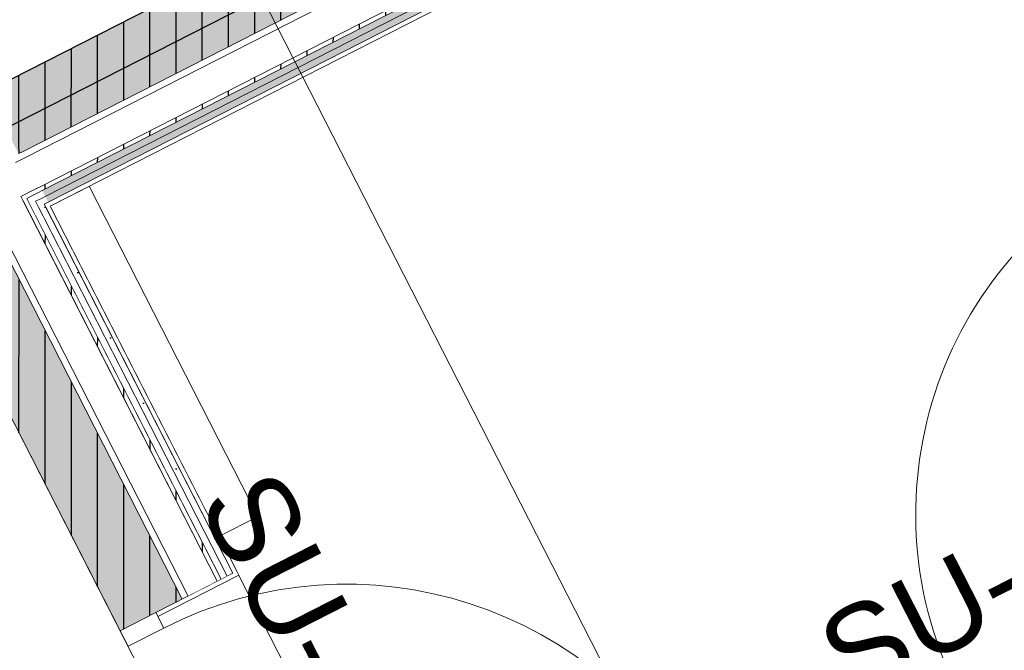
# Model space of a CAD drawing. Header units: metres. Extents: x 538891 to 1080079, y 6588829 to 13178720.
# Tile 438 of 656: x 539915.64 to 539917.9, y 6589174.16 to 6589175.6. Entities that reach past the tile are written whole.
import ezdxf

# ---------------------------------------------------------------- set-up
doc = ezdxf.new("R2010")
doc.units = ezdxf.units.M
doc.header["$LTSCALE"] = 0.4
doc.linetypes.add('DASHED', pattern=[52.916667, 26.458333, -26.458333])
doc.linetypes.add('Triple Dashed', pattern=[92.604163, 66.145831, -26.458332])
doc.layers.add('AR', color=7, linetype='Continuous')
doc.styles.add('Arial', font='arial.ttf')
pattern_1 = [(0, (0, 0), (0, 0.075), [1e-05, -0.07499])]
pattern_2 = [(90, (0, 0), (-0.06, 0), [])]

msp = doc.modelspace()

# ---------------------------------------------------------------- hatches: boundary and pattern name
at = {"layer": 'AR', "linetype": 'Continuous', "lineweight": 25, "true_color": 0x848484}
h = msp.add_hatch(dxfattribs=at)
h.set_pattern_fill('PLYWOOD_0001', color=252, style=0, pattern_type=2)
h.set_pattern_definition(pattern_2)
h.paths.add_polyline_path([(539915.6479, 6589175.3019), (539915.5752, 6589175.4444), (539915.5662, 6589175.4399), (539915.639, 6589175.2974)])

# ---------------------------------------------------------------- linework, layer by layer
at = {"layer": 'AR', "color": 9, "linetype": 'Continuous', "lineweight": 9, "true_color": 0xc9c5ab, "flags": 128}
msp.add_lwpolyline([(539917.8947, 6589170.24), (539904.8747, 6589195.7494), (539902.8971, 6589199.6239), (539900.6615, 6589198.4828), (539902.639, 6589194.6083), (539907.6222, 6589184.845), (539915.6591, 6589169.0989)], close=True, dxfattribs=at)
at = {"layer": 'AR', "color": 7, "linetype": 'Continuous', "lineweight": 9, "flags": 128}
for points in [[(539917.8947, 6589170.24), (539904.8747, 6589195.7494), (539902.8971, 6589199.6239), (539900.6615, 6589198.4828), (539902.639, 6589194.6083), (539907.6222, 6589184.845), (539915.6591, 6589169.0989)], [(539920.8392, 6589178.1311), (539919.9526, 6589179.868), (539916.9287, 6589178.3246), (539917.8153, 6589176.5877), (539917.6193, 6589176.4877), (539916.7328, 6589178.2246), (539914.564, 6589177.1176), (539915.4505, 6589175.3807)], [(539922.211, 6589172.8697), (539925.4175, 6589174.5063), (539923.14, 6589178.9686), (539915.7115, 6589175.1772), (539916.5935, 6589173.4493), (539920.4235, 6589175.4041), (539920.8154, 6589175.6041)], [(539915.5841, 6589175.449), (539917.6193, 6589176.4877), (539916.7331, 6589178.2241), (539914.6978, 6589177.1853)]]:
    msp.add_lwpolyline(points, close=True, dxfattribs=at)
at = {"layer": 'AR', "color": 7, "linetype": 'Continuous', "lineweight": 9, "true_color": 0xfdf3d0, "flags": 128}
msp.add_lwpolyline([(539922.211, 6589172.8697), (539925.4175, 6589174.5063), (539923.14, 6589178.9686), (539915.7115, 6589175.1772), (539916.5935, 6589173.4493), (539920.4235, 6589175.4041), (539920.8154, 6589175.6041)], close=True, dxfattribs=at)
at = {"layer": 'AR', "color": 41, "linetype": 'Continuous', "lineweight": 25, "true_color": 0xecd9a6, "flags": 128}
msp.add_lwpolyline([(539915.5841, 6589175.449), (539917.6193, 6589176.4877), (539916.7331, 6589178.2241), (539914.6978, 6589177.1853)], close=True, dxfattribs=at)
at = {"layer": 'AR', "color": 254, "linetype": 'Continuous', "true_color": 0xcccccc}
msp.add_solid([(539915.6479, 6589175.3019), (539915.5752, 6589175.4444), (539915.639, 6589175.2974), (539915.5662, 6589175.4399)], dxfattribs=at)

# ---------------------------------------------------------------- texts
at = {"layer": 'AR', "color": 7, "insert": (539917.4527, 6589174.2144), "char_height": 0.2, "attachment_point": 1, "rotation": 27.0398, "line_spacing_factor": 1.004016, "style": 'Arial'}
msp.add_mtext('SU-147-v', dxfattribs=at)

# ---------------------------------------------------------------- next in the draw order: wipeouts: each hides what was drawn before it
at = {"color": 255, "linetype": 'Continuous', "lineweight": 5}
msp.add_wipeout([(539915.8006, 6589175.2227), (539915.7115, 6589175.1772), (539916.098, 6589174.4201), (539916.187, 6589174.4656)], dxfattribs=at).dxf.layer = 'AR'

# ---------------------------------------------------------------- next in the draw order: linework, layer by layer
at = {"layer": 'AR', "color": 7, "linetype": 'Continuous', "lineweight": 9, "flags": 128}
msp.add_lwpolyline([(539915.8006, 6589175.2227), (539915.7115, 6589175.1772), (539916.098, 6589174.4201), (539916.187, 6589174.4656)], close=True, dxfattribs=at)

# ---------------------------------------------------------------- next in the draw order: wipeouts: each hides what was drawn before it
at = {"color": 255, "linetype": 'Continuous', "lineweight": 5}
msp.add_wipeout([(539915.7115, 6589175.1772), (539915.707, 6589175.1861), (539915.6981, 6589175.1816), (539915.7026, 6589175.1727)], dxfattribs=at).dxf.layer = 'AR'

# ---------------------------------------------------------------- next in the draw order: wipeouts: each hides what was drawn before it
msp.add_wipeout([(539915.7026, 6589175.1727), (539916.13, 6589174.3354), (539916.1389, 6589174.34), (539915.7115, 6589175.1772)], dxfattribs=at).dxf.layer = 'AR'

# ---------------------------------------------------------------- next in the draw order: wipeouts: each hides what was drawn before it
msp.add_wipeout([(539915.6981, 6589175.1816), (539915.6913, 6589175.1949), (539915.6779, 6589175.1881), (539915.6847, 6589175.1747)], dxfattribs=at).dxf.layer = 'AR'

# ---------------------------------------------------------------- next in the draw order: hatches: boundary and pattern name
at = {"layer": 'AR', "linetype": 'Continuous', "lineweight": 25, "true_color": 0x848484}
h = msp.add_hatch(dxfattribs=at)
h.set_pattern_fill('GYPSUM_0001', color=252, style=0, pattern_type=2)
h.set_pattern_definition(pattern_1)
h.paths.add_polyline_path([(539915.6981, 6589175.1816), (539915.6913, 6589175.1949), (539915.6779, 6589175.1881), (539915.6847, 6589175.1747)])

# ---------------------------------------------------------------- next in the draw order: wipeouts: each hides what was drawn before it
at = {"color": 255, "linetype": 'Continuous', "lineweight": 5}
msp.add_wipeout([(539916.1166, 6589174.3286), (539916.13, 6589174.3354), (539915.6981, 6589175.1816), (539915.6847, 6589175.1747)], dxfattribs=at).dxf.layer = 'AR'

# ---------------------------------------------------------------- next in the draw order: hatches: boundary and pattern name
at = {"layer": 'AR', "linetype": 'Continuous', "lineweight": 25, "true_color": 0x848484}
h = msp.add_hatch(dxfattribs=at)
h.set_pattern_fill('GYPSUM_0001', color=252, style=0, pattern_type=2)
h.set_pattern_definition(pattern_1)
h.paths.add_polyline_path([(539916.1166, 6589174.3286), (539916.13, 6589174.3354), (539915.6981, 6589175.1816), (539915.6847, 6589175.1747)])

# ---------------------------------------------------------------- next in the draw order: wipeouts: each hides what was drawn before it
at = {"color": 255, "linetype": 'Continuous', "lineweight": 5}
msp.add_wipeout([(539915.6779, 6589175.1881), (539915.6711, 6589175.2015), (539915.6577, 6589175.1947), (539915.6645, 6589175.1813)], dxfattribs=at).dxf.layer = 'AR'

# ---------------------------------------------------------------- next in the draw order: hatches: boundary and pattern name
at = {"layer": 'AR', "linetype": 'Continuous', "lineweight": 25, "true_color": 0x848484}
h = msp.add_hatch(dxfattribs=at)
h.set_pattern_fill('GYPSUM_0001', color=252, style=0, pattern_type=2)
h.set_pattern_definition(pattern_1)
h.paths.add_polyline_path([(539915.6779, 6589175.1881), (539915.6711, 6589175.2015), (539915.6577, 6589175.1947), (539915.6645, 6589175.1813)])

# ---------------------------------------------------------------- next in the draw order: wipeouts: each hides what was drawn before it
at = {"color": 255, "linetype": 'Continuous', "lineweight": 5}
msp.add_wipeout([(539915.6645, 6589175.1813), (539916.1032, 6589174.3218), (539916.1166, 6589174.3286), (539915.6779, 6589175.1881)], dxfattribs=at).dxf.layer = 'AR'

# ---------------------------------------------------------------- next in the draw order: hatches: boundary and pattern name
at = {"layer": 'AR', "linetype": 'Continuous', "lineweight": 25, "true_color": 0x848484}
h = msp.add_hatch(dxfattribs=at)
h.set_pattern_fill('GYPSUM_0001', color=252, style=0, pattern_type=2)
h.set_pattern_definition(pattern_1)
h.paths.add_polyline_path([(539915.6645, 6589175.1813), (539916.1032, 6589174.3218), (539916.1166, 6589174.3286), (539915.6779, 6589175.1881)])

# ---------------------------------------------------------------- next in the draw order: wipeouts: each hides what was drawn before it
at = {"color": 255, "linetype": 'Continuous', "lineweight": 5}
msp.add_wipeout([(539915.6577, 6589175.1947), (539915.6532, 6589175.2036), (539915.6443, 6589175.199), (539915.6488, 6589175.1901)], dxfattribs=at).dxf.layer = 'AR'

# ---------------------------------------------------------------- next in the draw order: hatches: boundary and pattern name
at = {"layer": 'AR', "linetype": 'Continuous', "lineweight": 25, "true_color": 0x848484}
h = msp.add_hatch(dxfattribs=at)
h.set_pattern_fill('PLYWOOD_0001', color=252, style=0, pattern_type=2)
h.set_pattern_definition(pattern_2)
h.paths.add_polyline_path([(539915.6577, 6589175.1947), (539915.6532, 6589175.2036), (539915.6443, 6589175.199), (539915.6488, 6589175.1901)])

# ---------------------------------------------------------------- next in the draw order: wipeouts: each hides what was drawn before it
at = {"color": 255, "linetype": 'Continuous', "lineweight": 5}
msp.add_wipeout([(539915.6488, 6589175.1901), (539916.0943, 6589174.3172), (539916.1032, 6589174.3218), (539915.6577, 6589175.1947)], dxfattribs=at).dxf.layer = 'AR'

# ---------------------------------------------------------------- next in the draw order: hatches: boundary and pattern name
at = {"layer": 'AR', "linetype": 'Continuous', "lineweight": 25, "true_color": 0x848484}
h = msp.add_hatch(dxfattribs=at)
h.set_pattern_fill('PLYWOOD_0001', color=252, style=0, pattern_type=2)
h.set_pattern_definition(pattern_2)
h.paths.add_polyline_path([(539915.6488, 6589175.1901), (539916.0943, 6589174.3172), (539916.1032, 6589174.3218), (539915.6577, 6589175.1947)])

# ---------------------------------------------------------------- next in the draw order: wipeouts: each hides what was drawn before it
at = {"color": 255, "linetype": 'Continuous', "lineweight": 5}
msp.add_wipeout([(539915.6443, 6589175.199), (539915.6102, 6589175.2658), (539915.5434, 6589175.2317), (539915.5775, 6589175.1649)], dxfattribs=at).dxf.layer = 'AR'

# ---------------------------------------------------------------- next in the draw order: wipeouts: each hides what was drawn before it
msp.add_wipeout([(539915.5775, 6589175.1649), (539916.0275, 6589174.2831), (539916.0943, 6589174.3172), (539915.6443, 6589175.199)], dxfattribs=at).dxf.layer = 'AR'

# ---------------------------------------------------------------- next in the draw order: hatches: boundary and pattern name
at = {"layer": 'AR', "linetype": 'Continuous', "lineweight": 0, "true_color": 0xcccccc}
msp.add_hatch(color=254, dxfattribs=at).paths.add_polyline_path([(539915.8717, 6589174.2036), (539915.9536, 6589174.2454), (539916.0142, 6589174.2763), (539915.5232, 6589175.2383), (539915.3807, 6589175.1655)])
at = {"layer": 'AR', "linetype": 'Continuous', "lineweight": 25, "true_color": 0x848484}
h = msp.add_hatch(dxfattribs=at)
h.set_pattern_fill('PLYWOOD_0001', color=252, style=0, pattern_type=2)
h.set_pattern_definition(pattern_2)
h.paths.add_polyline_path([(539915.8717, 6589174.2036), (539915.9536, 6589174.2454), (539916.0142, 6589174.2763), (539915.5232, 6589175.2383), (539915.3807, 6589175.1655)])

# ---------------------------------------------------------------- next in the draw order: linework, layer by layer
at = {"layer": 'AR', "color": 7, "linetype": 'Continuous', "lineweight": 9}
for p, q in [((539915.3079, 6589175.308), (539915.8717, 6589174.2036)), ((539915.6443, 6589175.199), (539915.6532, 6589175.2036)), ((539915.6577, 6589175.1947), (539915.6711, 6589175.2015)), ((539915.6779, 6589175.1881), (539915.6913, 6589175.1949)), ((539915.6981, 6589175.1816), (539915.707, 6589175.1861))]:
    msp.add_line(p, q, dxfattribs=at)

# ---------------------------------------------------------------- next in the draw order: wipeouts: each hides what was drawn before it
at = {"color": 255, "linetype": 'Continuous', "lineweight": 5}
msp.add_wipeout([(539916.1434, 6589174.3311), (539916.1389, 6589174.34), (539916.13, 6589174.3354), (539915.9536, 6589174.2454), (539915.9582, 6589174.2365)], dxfattribs=at).dxf.layer = 'AR'

# ---------------------------------------------------------------- next in the draw order: linework, layer by layer
at = {"layer": 'AR', "color": 7, "linetype": 'Continuous', "lineweight": 9}
for p, q in [((539916.0142, 6589174.2763), (539915.5232, 6589175.2383)), ((539916.0275, 6589174.2831), (539915.5434, 6589175.2317)), ((539916.0943, 6589174.3172), (539915.6443, 6589175.199)), ((539916.1032, 6589174.3218), (539915.6577, 6589175.1947)), ((539916.1166, 6589174.3286), (539915.6779, 6589175.1881)), ((539916.13, 6589174.3354), (539915.6981, 6589175.1816)), ((539916.1389, 6589174.34), (539915.7115, 6589175.1772)), ((539916.13, 6589174.3354), (539915.9536, 6589174.2454)), ((539915.9582, 6589174.2365), (539916.1434, 6589174.3311)), ((539916.1389, 6589174.34), (539916.1434, 6589174.3311)), ((539916.1389, 6589174.34), (539916.1434, 6589174.3311)), ((539915.8717, 6589174.2036), (539915.9536, 6589174.2454)), ((539915.9536, 6589174.2454), (539915.9582, 6589174.2365))]:
    msp.add_line(p, q, dxfattribs=at)
msp.add_arc((539916.39, 6589173.3903), 0.92, 27.0398, 117.0398, dxfattribs=at)

# ---------------------------------------------------------------- next in the draw order: texts
at = {"layer": 'AR', "color": 7, "insert": (539916.2257, 6589174.5896), "char_height": 0.2, "attachment_point": 1, "rotation": 297.0398, "line_spacing_factor": 1.004016, "style": 'Arial'}
msp.add_mtext('SU-126-v', dxfattribs=at)

# ---------------------------------------------------------------- next in the draw order: wipeouts: each hides what was drawn before it
at = {"color": 255, "linetype": 'Continuous', "lineweight": 5}
for points in [[(539915.6888, 6589175.2217), (539915.6547, 6589175.2885), (539915.6458, 6589175.284), (539915.6799, 6589175.2172)], [(539915.8717, 6589174.2036), (539915.8898, 6589174.168), (539915.9718, 6589174.2098), (539915.9536, 6589174.2454)]]:
    msp.add_wipeout(points, dxfattribs=at).dxf.layer = 'AR'

# ---------------------------------------------------------------- next in the draw order: linework, layer by layer
at = {"layer": 'AR', "color": 7, "linetype": 'Continuous', "lineweight": 9}
for p, q in [((539915.9582, 6589174.2365), (539916.1434, 6589174.3311)), ((539915.9536, 6589174.2454), (539915.8717, 6589174.2036)), ((539915.8717, 6589174.2036), (539915.9536, 6589174.2454)), ((539915.8717, 6589174.2036), (539915.9536, 6589174.2454)), ((539915.9718, 6589174.2098), (539915.9536, 6589174.2454)), ((539915.8717, 6589174.2036), (539915.8898, 6589174.168)), ((539915.8898, 6589174.168), (539915.9718, 6589174.2098))]:
    msp.add_line(p, q, dxfattribs=at)

# ---------------------------------------------------------------- next in the draw order: wipeouts: each hides what was drawn before it
at = {"color": 255, "linetype": 'Continuous', "lineweight": 5}
msp.add_wipeout([(539915.6934, 6589175.2128), (539915.6888, 6589175.2217), (539915.6799, 6589175.2172), (539915.6844, 6589175.2083)], dxfattribs=at).dxf.layer = 'AR'

# ---------------------------------------------------------------- next in the draw order: hatches: boundary and pattern name
at = {"layer": 'AR', "linetype": 'Continuous', "lineweight": 25, "true_color": 0x848484}
h = msp.add_hatch(dxfattribs=at)
h.set_pattern_fill('PLYWOOD_0001', color=252, style=0, pattern_type=2)
h.set_pattern_definition(pattern_2)
h.paths.add_polyline_path([(539915.6934, 6589175.2128), (539915.6888, 6589175.2217), (539915.6799, 6589175.2172), (539915.6844, 6589175.2083)])

# ---------------------------------------------------------------- next in the draw order: wipeouts: each hides what was drawn before it
at = {"color": 255, "linetype": 'Continuous', "lineweight": 5}
msp.add_wipeout([(539915.7002, 6589175.1995), (539915.6934, 6589175.2128), (539915.6844, 6589175.2083), (539915.6913, 6589175.1949)], dxfattribs=at).dxf.layer = 'AR'

# ---------------------------------------------------------------- next in the draw order: hatches: boundary and pattern name
at = {"layer": 'AR', "linetype": 'Continuous', "lineweight": 25, "true_color": 0x848484}
h = msp.add_hatch(dxfattribs=at)
h.set_pattern_fill('GYPSUM_0001', color=252, style=0, pattern_type=2)
h.set_pattern_definition(pattern_1)
h.paths.add_polyline_path([(539915.7002, 6589175.1995), (539915.6934, 6589175.2128), (539915.6844, 6589175.2083), (539915.6913, 6589175.1949)])

# ---------------------------------------------------------------- next in the draw order: wipeouts: each hides what was drawn before it
at = {"color": 255, "linetype": 'Continuous', "lineweight": 5}
for points in [[(539915.6799, 6589175.2172), (539915.6458, 6589175.284), (539915.6324, 6589175.2772), (539915.6665, 6589175.2104)], [(539915.707, 6589175.1861), (539915.7002, 6589175.1995), (539915.6913, 6589175.1949), (539915.6981, 6589175.1816)]]:
    msp.add_wipeout(points, dxfattribs=at).dxf.layer = 'AR'

# ---------------------------------------------------------------- next in the draw order: hatches: boundary and pattern name
at = {"layer": 'AR', "linetype": 'Continuous', "lineweight": 25, "true_color": 0x848484}
h = msp.add_hatch(dxfattribs=at)
h.set_pattern_fill('GYPSUM_0001', color=252, style=0, pattern_type=2)
h.set_pattern_definition(pattern_1)
h.paths.add_polyline_path([(539915.707, 6589175.1861), (539915.7002, 6589175.1995), (539915.6913, 6589175.1949), (539915.6981, 6589175.1816)])

# ---------------------------------------------------------------- next in the draw order: wipeouts: each hides what was drawn before it
at = {"color": 255, "linetype": 'Continuous', "lineweight": 5}
for points in [[(539915.7115, 6589175.1772), (539923.14, 6589178.9686), (539923.1354, 6589178.9775), (539915.707, 6589175.1861)], [(539915.6844, 6589175.2083), (539915.6799, 6589175.2172), (539915.6665, 6589175.2104), (539915.6711, 6589175.2015)]]:
    msp.add_wipeout(points, dxfattribs=at).dxf.layer = 'AR'

# ---------------------------------------------------------------- next in the draw order: hatches: boundary and pattern name
at = {"layer": 'AR', "linetype": 'Continuous', "lineweight": 25, "true_color": 0x848484}
h = msp.add_hatch(dxfattribs=at)
h.set_pattern_fill('PLYWOOD_0001', color=252, style=0, pattern_type=2)
h.set_pattern_definition(pattern_2)
h.paths.add_polyline_path([(539915.6844, 6589175.2083), (539915.6799, 6589175.2172), (539915.6665, 6589175.2104), (539915.6711, 6589175.2015)])

# ---------------------------------------------------------------- next in the draw order: wipeouts: each hides what was drawn before it
at = {"color": 255, "linetype": 'Continuous', "lineweight": 5}
msp.add_wipeout([(539915.6913, 6589175.1949), (539915.6844, 6589175.2083), (539915.6711, 6589175.2015), (539915.6779, 6589175.1881)], dxfattribs=at).dxf.layer = 'AR'

# ---------------------------------------------------------------- next in the draw order: hatches: boundary and pattern name
at = {"layer": 'AR', "linetype": 'Continuous', "lineweight": 25, "true_color": 0x848484}
h = msp.add_hatch(dxfattribs=at)
h.set_pattern_fill('GYPSUM_0001', color=252, style=0, pattern_type=2)
h.set_pattern_definition(pattern_1)
h.paths.add_polyline_path([(539915.6913, 6589175.1949), (539915.6844, 6589175.2083), (539915.6711, 6589175.2015), (539915.6779, 6589175.1881)])

# ---------------------------------------------------------------- next in the draw order: wipeouts: each hides what was drawn before it
at = {"color": 255, "linetype": 'Continuous', "lineweight": 5}
for points in [[(539915.707, 6589175.1861), (539923.1354, 6589178.9775), (539923.1286, 6589178.9908), (539915.7002, 6589175.1995)], [(539915.6665, 6589175.2104), (539915.6324, 6589175.2772), (539915.6191, 6589175.2704), (539915.6532, 6589175.2036)]]:
    msp.add_wipeout(points, dxfattribs=at).dxf.layer = 'AR'

# ---------------------------------------------------------------- next in the draw order: hatches: boundary and pattern name
at = {"layer": 'AR', "linetype": 'Continuous', "lineweight": 25, "true_color": 0x848484}
h = msp.add_hatch(dxfattribs=at)
h.set_pattern_fill('GYPSUM_0001', color=252, style=0, pattern_type=2)
h.set_pattern_definition(pattern_1)
h.paths.add_polyline_path([(539915.707, 6589175.1861), (539923.1354, 6589178.9775), (539923.1286, 6589178.9908), (539915.7002, 6589175.1995)])

# ---------------------------------------------------------------- next in the draw order: linework, layer by layer
at = {"layer": 'AR', "color": 7, "linetype": 'Continuous', "lineweight": 9}
msp.add_line((539915.6981, 6589175.1816), (539915.707, 6589175.1861), dxfattribs=at)

# ---------------------------------------------------------------- next in the draw order: wipeouts: each hides what was drawn before it
at = {"color": 255, "linetype": 'Continuous', "lineweight": 5}
msp.add_wipeout([(539915.6711, 6589175.2015), (539915.6665, 6589175.2104), (539915.6532, 6589175.2036), (539915.6577, 6589175.1947)], dxfattribs=at).dxf.layer = 'AR'

# ---------------------------------------------------------------- next in the draw order: hatches: boundary and pattern name
at = {"layer": 'AR', "linetype": 'Continuous', "lineweight": 25, "true_color": 0x848484}
h = msp.add_hatch(dxfattribs=at)
h.set_pattern_fill('PLYWOOD_0001', color=252, style=0, pattern_type=2)
h.set_pattern_definition(pattern_2)
h.paths.add_polyline_path([(539915.6711, 6589175.2015), (539915.6665, 6589175.2104), (539915.6532, 6589175.2036), (539915.6577, 6589175.1947)])

# ---------------------------------------------------------------- next in the draw order: wipeouts: each hides what was drawn before it
at = {"color": 255, "linetype": 'Continuous', "lineweight": 5}
msp.add_wipeout([(539915.7002, 6589175.1995), (539923.1286, 6589178.9908), (539923.1218, 6589179.0042), (539915.6934, 6589175.2128)], dxfattribs=at).dxf.layer = 'AR'

# ---------------------------------------------------------------- next in the draw order: hatches: boundary and pattern name
at = {"layer": 'AR', "linetype": 'Continuous', "lineweight": 25, "true_color": 0x848484}
h = msp.add_hatch(dxfattribs=at)
h.set_pattern_fill('GYPSUM_0001', color=252, style=0, pattern_type=2)
h.set_pattern_definition(pattern_1)
h.paths.add_polyline_path([(539915.7002, 6589175.1995), (539923.1286, 6589178.9908), (539923.1218, 6589179.0042), (539915.6934, 6589175.2128)])

# ---------------------------------------------------------------- next in the draw order: linework, layer by layer
at = {"layer": 'AR', "color": 7, "linetype": 'Continuous', "lineweight": 9}
for p, q in [((539915.6779, 6589175.1881), (539915.6913, 6589175.1949)), ((539915.6913, 6589175.1949), (539915.7002, 6589175.1995))]:
    msp.add_line(p, q, dxfattribs=at)

# ---------------------------------------------------------------- next in the draw order: wipeouts: each hides what was drawn before it
at = {"color": 255, "linetype": 'Continuous', "lineweight": 5}
msp.add_wipeout([(539915.6532, 6589175.2036), (539915.6191, 6589175.2704), (539915.6102, 6589175.2658), (539915.6443, 6589175.199)], dxfattribs=at).dxf.layer = 'AR'

# ---------------------------------------------------------------- next in the draw order: linework, layer by layer
at = {"layer": 'AR', "color": 7, "linetype": 'Continuous', "lineweight": 9}
for p, q in [((539915.6443, 6589175.199), (539915.6532, 6589175.2036)), ((539915.6532, 6589175.2036), (539915.6665, 6589175.2104)), ((539915.6577, 6589175.1947), (539915.6711, 6589175.2015))]:
    msp.add_line(p, q, dxfattribs=at)

# ---------------------------------------------------------------- next in the draw order: wipeouts: each hides what was drawn before it
at = {"color": 255, "linetype": 'Continuous', "lineweight": 5}
msp.add_wipeout([(539915.6934, 6589175.2128), (539923.1218, 6589179.0042), (539923.1172, 6589179.0131), (539915.6888, 6589175.2217)], dxfattribs=at).dxf.layer = 'AR'

# ---------------------------------------------------------------- next in the draw order: hatches: boundary and pattern name
at = {"layer": 'AR', "linetype": 'Continuous', "lineweight": 25, "true_color": 0x848484}
h = msp.add_hatch(dxfattribs=at)
h.set_pattern_fill('PLYWOOD_0001', color=252, style=0, pattern_type=2)
h.set_pattern_definition(pattern_2)
h.paths.add_polyline_path([(539915.6934, 6589175.2128), (539923.1218, 6589179.0042), (539923.1172, 6589179.0131), (539915.6888, 6589175.2217)])

# ---------------------------------------------------------------- next in the draw order: linework, layer by layer
at = {"layer": 'AR', "color": 7, "linetype": 'Continuous', "lineweight": 9}
msp.add_line((539915.6711, 6589175.2015), (539915.6844, 6589175.2083), dxfattribs=at)

# ---------------------------------------------------------------- next in the draw order: wipeouts: each hides what was drawn before it
at = {"color": 255, "linetype": 'Continuous', "lineweight": 5}
msp.add_wipeout([(539915.6888, 6589175.2217), (539923.1172, 6589179.0131), (539923.0831, 6589179.0799), (539915.6547, 6589175.2885)], dxfattribs=at).dxf.layer = 'AR'

# ---------------------------------------------------------------- next in the draw order: hatches: boundary and pattern name
at = {"layer": 'AR', "linetype": 'Continuous', "lineweight": 25, "true_color": 0x848484}
h = msp.add_hatch(dxfattribs=at)
h.set_pattern_fill('PLYWOOD_0001', color=252, style=0, pattern_type=2)
h.set_pattern_definition(pattern_2)
h.paths.add_polyline_path([(539923.0036, 6589179.2358), (539915.5752, 6589175.4444), (539915.6479, 6589175.3019), (539923.0763, 6589179.0933)])

# ---------------------------------------------------------------- next in the draw order: linework, layer by layer
at = {"layer": 'AR', "color": 251, "linetype": 'Triple Dashed', "lineweight": 9, "true_color": 0x575757}
for p, q in [((539921.782, 6589164.7135), (539880.9372, 6589244.7384)), ((539920.9359, 6589164.2816), (539880.091, 6589244.3066))]:
    msp.add_line(p, q, dxfattribs=at)
at = {"layer": 'AR', "color": 235, "linetype": 'DASHED', "lineweight": 25, "true_color": 0xa6447a}
msp.add_line((539915.4282, 6589175.2631), (539924.988, 6589180.1424), dxfattribs=at)
at = {"layer": 'AR', "color": 7, "linetype": 'Continuous', "lineweight": 9}
for p, q in [((539923.0036, 6589179.2358), (539915.5752, 6589175.4444)), ((539915.6479, 6589175.3019), (539923.0763, 6589179.0933)), ((539915.6547, 6589175.2885), (539923.0831, 6589179.0799)), ((539915.6888, 6589175.2217), (539923.1172, 6589179.0131)), ((539915.6934, 6589175.2128), (539923.1218, 6589179.0042)), ((539915.7002, 6589175.1995), (539923.1286, 6589178.9908)), ((539915.707, 6589175.1861), (539923.1354, 6589178.9775)), ((539915.7115, 6589175.1772), (539923.14, 6589178.9686)), ((539915.639, 6589175.2974), (539915.6479, 6589175.3019)), ((539915.6324, 6589175.2772), (539915.6458, 6589175.284)), ((539915.6458, 6589175.284), (539915.6547, 6589175.2885)), ((539915.6665, 6589175.2104), (539915.6799, 6589175.2172)), ((539915.6799, 6589175.2172), (539915.6888, 6589175.2217)), ((539915.6844, 6589175.2083), (539915.6934, 6589175.2128))]:
    msp.add_line(p, q, dxfattribs=at)
msp.add_arc((539918.594, 6589174.4703), 0.9, 117.0398, 207.0398, dxfattribs=at)
at = {"layer": 'AR', "color": 254, "linetype": 'Continuous', "true_color": 0xcccccc}
msp.add_solid([(539923.0036, 6589179.2358), (539915.5752, 6589175.4444), (539923.0763, 6589179.0933), (539915.6479, 6589175.3019)], dxfattribs=at)

doc.saveas('drawing.dxf')
